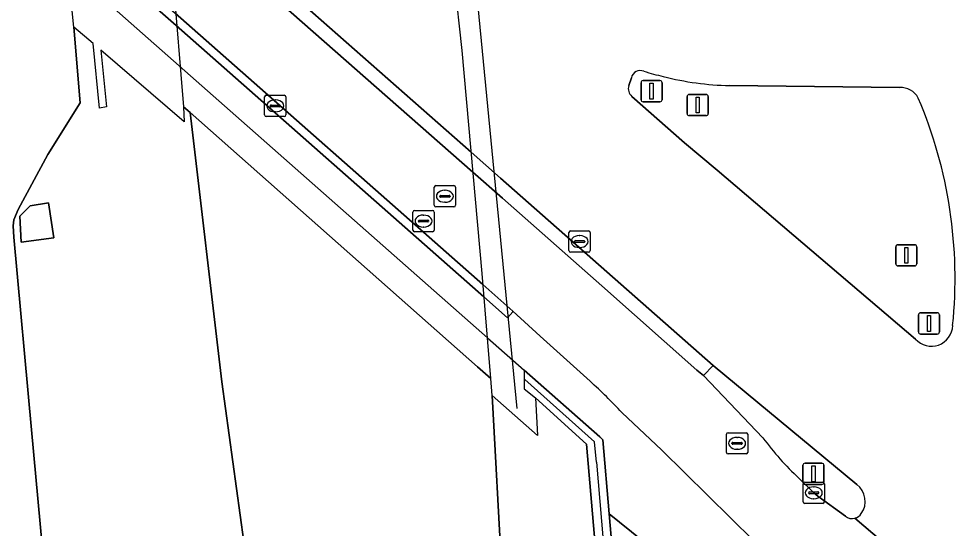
# Model space of a CAD drawing. Extents: x 157692 to 159674, y 381452 to 383291.
# Drawn here: x 157820.02 to 157864.1, y 382255.51 to 382279.49 of the extents above; entities that cross this region are included whole.
import ezdxf

# ---------------------------------------------------------------- set-up
doc = ezdxf.new("R2010")
doc.units = 0
for name, color, linetype in [('IMGEO_Berm_gesloten', 7, 'Continuous'), ('IMGEO_Berm_groen', 7, 'Continuous'), ('IMGEO_Fietspad_gesloten', 7, 'Continuous'), ('IMGEO_Geluidsscherm', 7, 'Continuous'), ('IMGEO_Kolk', 7, 'Continuous'), ('IMGEO_Lichtmast', 7, 'Continuous'), ('IMGEO_Muur', 7, 'Continuous'), ('IMGEO_Rijbaan_autosnelweg', 7, 'Continuous'), ('IMGEO_Rijbaan_autoweg', 7, 'Continuous'), ('IMGEO_Rijbaan_regionaal_gesloten', 7, 'Continuous'), ('IMGEO_Rioolput', 7, 'Continuous'), ('IMGEO_Terreindeel_gesloten', 7, 'Continuous'), ('IMGEO_Verkeersbordpaal', 7, 'Continuous'), ('IMGEO_Verkeerseiland_groen', 7, 'Continuous'), ('IMGEO_Verkeersregelinstallatiepaal', 7, 'Continuous'), ('IMGEO_Voetpad_open', 7, 'Continuous')]:
    doc.layers.add(name, color=color, linetype=linetype)

msp = doc.modelspace()

# ---------------------------------------------------------------- linework, layer by layer
at = {"layer": 'IMGEO_Berm_gesloten'}
for points in [[(157852.716, 382263.168), (157852.254, 382262.701), (157855.051, 382259.768)], [(157859.464, 382257.571), (157852.716, 382263.168)], [(157856.746, 382257.867), (157857.445, 382257.18), (157857.631, 382257.02), (157858.933, 382256.077)]]:
    msp.add_lwpolyline(points, dxfattribs=at)
for centre, radius, start, end in [((157866.216, 382268.017), 13.882, 216.458, 226.9847), ((157858.881, 382256.776), 0.986, 324.3527, 53.73), ((157859.253, 382256.475), 0.51, 231.1756, 284.2842), ((157859.251, 382256.474), 0.51, 284.5502, 327.6618)]:
    msp.add_arc(centre, radius, start, end, dxfattribs=at)
at = {"layer": 'IMGEO_Berm_groen'}
for points in [[(157821.541, 382250.28), (157827.308, 382247.516), (157831.816, 382245.356), (157831.313, 382249.859), (157829.582, 382262.411), (157828.09, 382275.075), (157827.776, 382275.353), (157827.814, 382274.636), (157823.883, 382278.01), (157824.154, 382275.349), (157823.828, 382275.291), (157823.519, 382278.323), (157822.622, 382279.093), (157822.912, 382275.534), (157821.39, 382273.099), (157819.992, 382270.512), (157819.788, 382270.027), (157819.76, 382269.739), (157819.788, 382269.209), (157820.629, 382260.152)], [(157820.563, 382270.687), (157821.431, 382270.833), (157821.677, 382269.181), (157820.137, 382268.984), (157820.072, 382270.201)], [(157843.234, 382245.485), (157848.073, 382243.989), (157846.752, 382259.476), (157844.34, 382261.647), (157844.433, 382259.879), (157842.312, 382261.759), (157842.756, 382253.413)], [(157847.819, 382256.189), (157849.191, 382240.142), (157853.868, 382234.518), (157854.021, 382242.809), (157854.303, 382246.843), (157854.59, 382248.538), (157855.179, 382250.259), (157855.06, 382250.355), (157854.213, 382251.038), (157854.049, 382251.169)]]:
    msp.add_lwpolyline(points, close=True, dxfattribs=at)
at = {"layer": 'IMGEO_Fietspad_gesloten'}
for points in [[(157855.051, 382259.768), (157852.254, 382262.701), (157851.946, 382262.957), (157847.473, 382266.92), (157842.787, 382271.047), (157841.396, 382272.273), (157826.889, 382285.051), (157825.591, 382286.195), (157825.283, 382286.465), (157822.983, 382288.492), (157822.633, 382288.8), (157822.4, 382289.005), (157821.599, 382289.711), (157815.422, 382295.152), (157803.404, 382305.737), (157802.813, 382306.258), (157800.096, 382308.652), (157799.766, 382308.942), (157788.077, 382319.239)], [(157788.589, 382313.983), (157800.321, 382303.633), (157800.58, 382303.404), (157803.314, 382300.991), (157803.891, 382300.482), (157815.891, 382289.894), (157822.111, 382284.407), (157822.922, 382283.69), (157823.129, 382283.508), (157823.505, 382283.176), (157825.801, 382281.151), (157826.123, 382280.867), (157827.385, 382279.753), (157841.863, 382266.978), (157843.277, 382265.731), (157844.573, 382264.557), (157846.923, 382262.428)], [(157848.412, 382260.957), (157850.287, 382259.188), (157856.793, 382252.784), (157861.208, 382248.532), (157861.215, 382248.525), (157863.462, 382246.327), (157863.476, 382246.314), (157872.503, 382237.548), (157881.858, 382231.503), (157883.081, 382229.065), (157884.194, 382226.272), (157884.435, 382225.406), (157884.383, 382224.609), (157883.411, 382210.448), (157883.64, 382210.431), (157883.452, 382208.349), (157885.895, 382208.078)], [(157858.933, 382256.077), (157857.631, 382257.02), (157857.445, 382257.18), (157856.746, 382257.867)], [(157863.616, 382252.377), (157859.379, 382255.98)]]:
    msp.add_lwpolyline(points, dxfattribs=at)
for centre, radius, start, end in [((157826.943, 382240.714), 29.508, 43.3159, 47.3809), ((157866.216, 382268.017), 13.882, 216.458, 226.9847), ((157859.253, 382256.475), 0.51, 231.1756, 284.2842)]:
    msp.add_arc(centre, radius, start, end, dxfattribs=at)
at = {"layer": 'IMGEO_Geluidsscherm'}
for points in [[(157838.001, 382317.442), (157843.471, 382261.156)], [(157847.211, 382258.616), (157847.117, 382259.573), (157843.845, 382262.514)], [(157847.211, 382258.616), (157848.792, 382240.111), (157852.967, 382183.968)]]:
    msp.add_lwpolyline(points, dxfattribs=at)
at = {"layer": 'IMGEO_Kolk'}
for p, q in [((157831.597, 382274.965), (157831.597, 382275.817)), ((157831.672, 382275.891), (157832.524, 382275.891)), ((157832.085, 382275.671), (157832.11, 382275.671)), ((157832.598, 382275.817), (157832.598, 382274.965)), ((157831.856, 382275.385), (157831.856, 382275.397)), ((157832.294, 382275.348), (157831.896, 382275.348)), ((157831.899, 382275.434), (157832.297, 382275.434)), ((157832.34, 382275.397), (157832.34, 382275.385)), ((157832.524, 382274.891), (157831.672, 382274.891)), ((157832.108, 382275.111), (157832.083, 382275.111)), ((157845.996, 382269.506), (157846.848, 382269.506)), ((157845.921, 382268.58), (157845.921, 382269.432)), ((157846.18, 382269), (157846.18, 382269.012)), ((157846.223, 382269.049), (157846.621, 382269.049)), ((157846.409, 382269.286), (157846.434, 382269.286)), ((157846.664, 382269.012), (157846.664, 382269)), ((157846.922, 382269.432), (157846.922, 382268.58)), ((157846.618, 382268.963), (157846.22, 382268.963)), ((157846.432, 382268.726), (157846.407, 382268.726)), ((157846.848, 382268.506), (157845.996, 382268.506)), ((157853.336, 382259.083), (157853.336, 382259.935)), ((157853.411, 382260.009), (157854.263, 382260.009)), ((157853.824, 382259.789), (157853.849, 382259.789)), ((157854.337, 382259.935), (157854.337, 382259.083)), ((157853.595, 382259.503), (157853.595, 382259.515)), ((157854.033, 382259.466), (157853.635, 382259.466)), ((157853.638, 382259.552), (157854.036, 382259.552)), ((157854.079, 382259.515), (157854.079, 382259.503)), ((157854.263, 382259.009), (157853.411, 382259.009)), ((157853.847, 382259.229), (157853.822, 382259.229)), ((157856.944, 382256.754), (157856.944, 382257.606)), ((157857.019, 382257.68), (157857.871, 382257.68)), ((157857.945, 382257.606), (157857.945, 382256.754)), ((157857.203, 382257.174), (157857.203, 382257.186)), ((157857.641, 382257.137), (157857.243, 382257.137)), ((157857.246, 382257.223), (157857.644, 382257.223)), ((157857.432, 382257.46), (157857.457, 382257.46)), ((157857.687, 382257.186), (157857.687, 382257.174)), ((157857.871, 382256.68), (157857.019, 382256.68)), ((157857.455, 382256.9), (157857.43, 382256.9))]:
    msp.add_line(p, q, dxfattribs=at)
for points in [[(157831.597, 382274.965), (157831.597, 382275.817)], [(157831.672, 382275.891), (157832.524, 382275.891)], [(157832.598, 382275.817), (157832.598, 382274.965)], [(157832.524, 382274.891), (157831.672, 382274.891)], [(157845.996, 382269.506), (157846.848, 382269.506)], [(157845.921, 382268.58), (157845.921, 382269.432)], [(157846.922, 382269.432), (157846.922, 382268.58)], [(157846.848, 382268.506), (157845.996, 382268.506)], [(157853.336, 382259.083), (157853.336, 382259.935)], [(157853.411, 382260.009), (157854.263, 382260.009)], [(157854.337, 382259.935), (157854.337, 382259.083)], [(157854.263, 382259.009), (157853.411, 382259.009)], [(157856.944, 382256.754), (157856.944, 382257.606)], [(157857.019, 382257.68), (157857.871, 382257.68)], [(157857.945, 382257.606), (157857.945, 382256.754)], [(157857.871, 382256.68), (157857.019, 382256.68)]]:
    msp.add_lwpolyline(points, dxfattribs=at)
for centre, radius, start, end in [((157831.674, 382275.815), 0.0765, 91.552, 178.448), ((157831.674, 382275.815), 0.0765, 91.552, 178.448), ((157832.522, 382275.815), 0.0765, 1.552, 88.448), ((157832.522, 382275.815), 0.0765, 1.552, 88.448), ((157831.896, 382275.394), 0.0403, 85.8775, 175.7526), ((157831.893, 382275.384), 0.0366, 178.938, 274.7102), ((157832.297, 382275.391), 0.043, 264.8664, 352.4533), ((157832.301, 382275.396), 0.0386, 1.7309, 96.639), ((157831.674, 382274.967), 0.0765, 181.552, 268.448), ((157831.674, 382274.967), 0.0765, 181.552, 268.448), ((157832.522, 382274.967), 0.0765, 271.552, 358.448), ((157832.522, 382274.967), 0.0765, 271.552, 358.448), ((157845.998, 382269.43), 0.0765, 91.552, 178.448), ((157845.998, 382269.43), 0.0765, 91.552, 178.448), ((157846.846, 382269.43), 0.0765, 1.552, 88.448), ((157846.846, 382269.43), 0.0765, 1.552, 88.448), ((157846.22, 382269.009), 0.0403, 85.8775, 175.7526), ((157846.625, 382269.011), 0.0386, 1.7309, 96.639), ((157845.998, 382268.582), 0.0765, 181.552, 268.448), ((157845.998, 382268.582), 0.0765, 181.552, 268.448), ((157846.217, 382268.999), 0.0366, 178.938, 274.7102), ((157846.621, 382269.006), 0.043, 264.8664, 352.4533), ((157846.846, 382268.582), 0.0765, 271.552, 358.448), ((157846.846, 382268.582), 0.0765, 271.552, 358.448), ((157853.413, 382259.933), 0.0765, 91.552, 178.448), ((157853.413, 382259.933), 0.0765, 91.552, 178.448), ((157854.261, 382259.933), 0.0765, 1.552, 88.448), ((157854.261, 382259.933), 0.0765, 1.552, 88.448), ((157853.635, 382259.512), 0.0403, 85.8775, 175.7526), ((157853.632, 382259.502), 0.0366, 178.938, 274.7102), ((157854.036, 382259.509), 0.043, 264.8664, 352.4533), ((157854.04, 382259.514), 0.0386, 1.7309, 96.639), ((157853.413, 382259.085), 0.0765, 181.552, 268.448), ((157853.413, 382259.085), 0.0765, 181.552, 268.448), ((157854.261, 382259.085), 0.0765, 271.552, 358.448), ((157854.261, 382259.085), 0.0765, 271.552, 358.448), ((157857.021, 382257.604), 0.0765, 91.552, 178.448), ((157857.021, 382257.604), 0.0765, 91.552, 178.448), ((157857.869, 382257.604), 0.0765, 1.552, 88.448), ((157857.869, 382257.604), 0.0765, 1.552, 88.448), ((157857.243, 382257.183), 0.0403, 85.8775, 175.7526), ((157857.24, 382257.173), 0.0366, 178.938, 274.7102), ((157857.644, 382257.18), 0.043, 264.8664, 352.4533), ((157857.648, 382257.185), 0.0386, 1.7309, 96.639), ((157857.021, 382256.756), 0.0765, 181.552, 268.448), ((157857.021, 382256.756), 0.0765, 181.552, 268.448), ((157857.869, 382256.756), 0.0765, 271.552, 358.448), ((157857.869, 382256.756), 0.0765, 271.552, 358.448)]:
    msp.add_arc(centre, radius, start, end, dxfattribs=at)
for centre, major_axis, ratio, start_param, end_param in [((157832.084, 382275.391), (-0.387, 0.002), 0.722429, 4.712389, 7.853982), ((157832.109, 382275.391), (-0.39, 0.002), 0.717154, 1.570796, 4.712389), ((157846.408, 382269.006), (-0.387, 0.002), 0.722429, 4.712389, 7.853982), ((157846.433, 382269.006), (-0.39, 0.002), 0.717154, 1.570796, 4.712389), ((157853.823, 382259.509), (-0.387, 0.002), 0.722429, 4.712389, 7.853982), ((157853.848, 382259.509), (-0.39, 0.002), 0.717154, 1.570796, 4.712389), ((157857.431, 382257.18), (-0.387, 0.002), 0.722429, 4.712389, 7.853982), ((157857.456, 382257.18), (-0.39, 0.002), 0.717154, 1.570796, 4.712389)]:
    msp.add_ellipse(centre, major_axis=major_axis, ratio=ratio, start_param=start_param, end_param=end_param, dxfattribs=at)
at = {"layer": 'IMGEO_Lichtmast'}
for p, q in [((157861.304, 382267.958), (157861.304, 382268.758)), ((157861.304, 382268.758), (157861.304, 382267.958)), ((157861.404, 382268.858), (157862.194, 382268.858)), ((157862.194, 382268.858), (157861.404, 382268.858)), ((157862.294, 382268.758), (157862.294, 382267.958)), ((157862.294, 382267.958), (157862.294, 382268.758)), ((157862.194, 382267.858), (157861.404, 382267.858)), ((157861.404, 382267.858), (157862.194, 382267.858))]:
    msp.add_line(p, q, dxfattribs=at)
msp.add_lwpolyline([(157861.724, 382268.733), (157861.874, 382268.733), (157861.874, 382267.983), (157861.724, 382267.983), (157861.724, 382268.733)], dxfattribs=at)
for centre, start, end in [((157861.404, 382268.758), 90, 180), ((157861.404, 382268.758), 90, 180), ((157862.194, 382268.758), 0, 90), ((157862.194, 382268.758), 360, 90), ((157861.404, 382267.958), 180, 270), ((157861.404, 382267.958), 180, 270), ((157862.194, 382267.958), 270, 0), ((157862.194, 382267.958), 270, 0)]:
    msp.add_arc(centre, 0.1, start, end, dxfattribs=at)
at = {"layer": 'IMGEO_Muur'}
for points in [[(157826.889, 382285.051), (157841.396, 382272.273), (157842.787, 382271.047), (157847.473, 382266.92), (157851.946, 382262.957), (157852.254, 382262.701), (157852.716, 382263.168), (157842.7, 382271.991), (157841.313, 382273.214), (157826.801, 382285.998)], [(157826.181, 382280.282), (157827.44, 382279.172), (157841.915, 382266.397), (157843.025, 382265.416), (157843.28, 382265.696), (157843.277, 382265.731), (157841.863, 382266.978), (157827.385, 382279.753)], [(157847.521, 382259.679), (157847.819, 382256.189)]]:
    msp.add_lwpolyline(points, dxfattribs=at)
msp.add_lwpolyline([(157849.191, 382240.142), (157847.819, 382256.189), (157847.521, 382259.679), (157847.374, 382259.809), (157843.806, 382262.956), (157843.819, 382262.08), (157844.34, 382261.647), (157846.752, 382259.476), (157848.073, 382243.989)], close=True, dxfattribs=at)
at = {"layer": 'IMGEO_Rijbaan_autosnelweg'}
msp.add_lwpolyline([(157806.087, 382284.966), (157807.064, 382275.213), (157808.103, 382264.86), (157809.231, 382252.545), (157809.991, 382251.988), (157813.584, 382252.14), (157817.469, 382248.968), (157821.541, 382250.28), (157820.629, 382260.152), (157819.788, 382269.209), (157819.76, 382269.739), (157819.788, 382270.027), (157819.992, 382270.512), (157821.39, 382273.099), (157822.912, 382275.534), (157822.622, 382279.093), (157822.517, 382280.029)], dxfattribs=at)
at = {"layer": 'IMGEO_Rijbaan_autoweg'}
msp.add_lwpolyline([(157836.596, 382318.784), (157822.569, 382331.089), (157822.533, 382328.623), (157823.466, 382319.973), (157824.342, 382311.061), (157825.391, 382301.053), (157826.317, 382291.469), (157827.29, 382281.257), (157827.776, 382275.353), (157828.09, 382275.075), (157841.61, 382263.117), (157842.242, 382262.558), (157841.835, 382267.504), (157840.89, 382278.005), (157839.818, 382287.897), (157839.157, 382294.121), (157838.711, 382297.931), (157838.252, 382303.591), (157837.786, 382307.759), (157837.136, 382314.328)], close=True, dxfattribs=at)
msp.add_lwpolyline([(157844.094, 382230.93), (157843.793, 382236.599), (157843.234, 382245.485), (157842.756, 382253.413), (157842.312, 382261.759), (157842.242, 382262.558), (157841.61, 382263.117), (157828.09, 382275.075), (157829.582, 382262.411), (157831.313, 382249.859), (157831.816, 382245.356), (157832.772, 382231.269)], dxfattribs=at)
at = {"layer": 'IMGEO_Rijbaan_regionaal_gesloten'}
for points in [[(157787.972, 382320.204), (157799.666, 382309.902), (157800.009, 382309.6), (157802.718, 382307.214), (157803.316, 382306.686), (157815.338, 382296.096), (157821.508, 382290.661), (157822.307, 382289.957), (157822.544, 382289.748), (157822.889, 382289.444), (157825.191, 382287.416), (157825.496, 382287.148), (157826.801, 382285.998), (157841.313, 382273.214), (157842.7, 382271.991), (157852.716, 382263.168), (157859.464, 382257.571)], [(157848.735, 382276.345), (157848.859, 382276.716)], [(157853.485, 382276.348), (157861.486, 382276.26)], [(157862.229, 382264.417), (157852.891, 382272.362), (157851.364, 382273.654), (157848.88, 382275.841)], [(157859.379, 382255.98), (157863.616, 382252.377)]]:
    msp.add_lwpolyline(points, dxfattribs=at)
for centre, radius, start, end in [((157849.275, 382276.635), 0.423, 65.6864, 168.9869), ((157853.478, 382290.157), 13.739, 252.9483, 256.8922), ((157853.789, 382290.207), 13.862, 255.6862, 268.7425), ((157849.195, 382276.204), 0.481, 163.0169, 229.0839), ((157861.522, 382275.298), 0.963, 28.8245, 92.1637), ((157842.391, 382267.271), 21.704, 354.1336, 23.0289), ((157862.981, 382265.079), 1.002, 221.3872, 358.495), ((157858.881, 382256.776), 0.986, 324.3527, 53.73), ((157859.251, 382256.474), 0.51, 284.5502, 327.6618)]:
    msp.add_arc(centre, radius, start, end, dxfattribs=at)
at = {"layer": 'IMGEO_Rioolput'}
for p, q in [((157839.58, 382270.712), (157839.58, 382271.564)), ((157839.655, 382271.638), (157840.507, 382271.638)), ((157840.068, 382271.418), (157840.093, 382271.418)), ((157840.581, 382271.564), (157840.581, 382270.712)), ((157839.839, 382271.132), (157839.839, 382271.144)), ((157840.277, 382271.095), (157839.879, 382271.095)), ((157839.882, 382271.181), (157840.28, 382271.181)), ((157840.091, 382270.858), (157840.066, 382270.858)), ((157840.323, 382271.144), (157840.323, 382271.132)), ((157838.575, 382269.545), (157838.575, 382270.397)), ((157838.65, 382270.471), (157839.502, 382270.471)), ((157839.576, 382270.397), (157839.576, 382269.545)), ((157840.507, 382270.638), (157839.655, 382270.638)), ((157838.834, 382269.965), (157838.834, 382269.977)), ((157839.272, 382269.928), (157838.874, 382269.928)), ((157838.877, 382270.014), (157839.275, 382270.014)), ((157839.063, 382270.251), (157839.088, 382270.251)), ((157839.318, 382269.977), (157839.318, 382269.965)), ((157839.502, 382269.471), (157838.65, 382269.471)), ((157839.086, 382269.691), (157839.061, 382269.691))]:
    msp.add_line(p, q, dxfattribs=at)
for points in [[(157839.58, 382270.712), (157839.58, 382271.564)], [(157839.655, 382271.638), (157840.507, 382271.638)], [(157840.581, 382271.564), (157840.581, 382270.712)], [(157838.575, 382269.545), (157838.575, 382270.397)], [(157838.65, 382270.471), (157839.502, 382270.471)], [(157839.576, 382270.397), (157839.576, 382269.545)], [(157840.507, 382270.638), (157839.655, 382270.638)], [(157839.502, 382269.471), (157838.65, 382269.471)]]:
    msp.add_lwpolyline(points, dxfattribs=at)
for centre, radius, start, end in [((157839.657, 382271.562), 0.0765, 91.552, 178.448), ((157839.657, 382271.562), 0.0765, 91.552, 178.448), ((157840.505, 382271.562), 0.0765, 1.552, 88.448), ((157840.505, 382271.562), 0.0765, 1.552, 88.448), ((157839.879, 382271.141), 0.0403, 85.8775, 175.7526), ((157839.876, 382271.131), 0.0366, 178.938, 274.7102), ((157840.28, 382271.138), 0.043, 264.8664, 352.4533), ((157840.284, 382271.143), 0.0386, 1.7309, 96.639), ((157838.652, 382270.395), 0.0765, 91.552, 178.448), ((157838.652, 382270.395), 0.0765, 91.552, 178.448), ((157839.5, 382270.395), 0.0765, 1.552, 88.448), ((157839.5, 382270.395), 0.0765, 1.552, 88.448), ((157839.657, 382270.714), 0.0765, 181.552, 268.448), ((157839.657, 382270.714), 0.0765, 181.552, 268.448), ((157840.505, 382270.714), 0.0765, 271.552, 358.448), ((157840.505, 382270.714), 0.0765, 271.552, 358.448), ((157838.874, 382269.974), 0.0403, 85.8775, 175.7526), ((157838.871, 382269.964), 0.0366, 178.938, 274.7102), ((157839.275, 382269.971), 0.043, 264.8664, 352.4533), ((157839.279, 382269.976), 0.0386, 1.7309, 96.639), ((157838.652, 382269.547), 0.0765, 181.552, 268.448), ((157838.652, 382269.547), 0.0765, 181.552, 268.448), ((157839.5, 382269.547), 0.0765, 271.552, 358.448), ((157839.5, 382269.547), 0.0765, 271.552, 358.448)]:
    msp.add_arc(centre, radius, start, end, dxfattribs=at)
for centre, major_axis, ratio, start_param, end_param in [((157840.067, 382271.138), (-0.387, 0.002), 0.722429, 4.712389, 7.853982), ((157840.092, 382271.138), (-0.39, 0.002), 0.717154, 1.570796, 4.712389), ((157839.062, 382269.971), (-0.387, 0.002), 0.722429, 4.712389, 7.853982), ((157839.087, 382269.971), (-0.39, 0.002), 0.717154, 1.570796, 4.712389)]:
    msp.add_ellipse(centre, major_axis=major_axis, ratio=ratio, start_param=start_param, end_param=end_param, dxfattribs=at)
at = {"layer": 'IMGEO_Terreindeel_gesloten'}
msp.add_lwpolyline([(157820.563, 382270.687), (157820.072, 382270.201), (157820.137, 382268.984), (157821.677, 382269.181), (157821.431, 382270.833)], close=True, dxfattribs=at)
at = {"layer": 'IMGEO_Verkeersbordpaal'}
for p, q in [((157849.413, 382276.585), (157850.203, 382276.585)), ((157850.203, 382276.585), (157849.413, 382276.585)), ((157849.313, 382275.685), (157849.313, 382276.485)), ((157849.313, 382276.485), (157849.313, 382275.685)), ((157850.303, 382276.485), (157850.303, 382275.685)), ((157850.303, 382275.685), (157850.303, 382276.485)), ((157850.203, 382275.585), (157849.413, 382275.585)), ((157849.413, 382275.585), (157850.203, 382275.585))]:
    msp.add_line(p, q, dxfattribs=at)
msp.add_lwpolyline([(157849.733, 382276.46), (157849.883, 382276.46), (157849.883, 382275.71), (157849.733, 382275.71), (157849.733, 382276.46)], dxfattribs=at)
for centre, start, end in [((157849.413, 382276.485), 90, 180), ((157849.413, 382276.485), 90, 180), ((157850.203, 382276.485), 0, 90), ((157850.203, 382276.485), 360, 90), ((157849.413, 382275.685), 180, 270), ((157849.413, 382275.685), 180, 270), ((157850.203, 382275.685), 270, 0), ((157850.203, 382275.685), 270, 0)]:
    msp.add_arc(centre, 0.1, start, end, dxfattribs=at)
at = {"layer": 'IMGEO_Verkeerseiland_groen'}
for points in [[(157848.859, 382276.716), (157848.735, 382276.345)], [(157861.486, 382276.26), (157853.485, 382276.348)], [(157848.88, 382275.841), (157851.364, 382273.654), (157852.891, 382272.362), (157862.229, 382264.417)]]:
    msp.add_lwpolyline(points, dxfattribs=at)
for centre, radius, start, end in [((157849.275, 382276.635), 0.423, 65.6864, 168.9869), ((157853.478, 382290.157), 13.739, 252.9483, 256.8922), ((157853.789, 382290.207), 13.862, 255.6862, 268.7425), ((157849.195, 382276.204), 0.481, 163.0169, 229.0839), ((157861.522, 382275.298), 0.963, 28.8245, 92.1637), ((157842.391, 382267.271), 21.704, 354.1336, 23.0289), ((157862.981, 382265.079), 1.002, 221.3872, 358.495)]:
    msp.add_arc(centre, radius, start, end, dxfattribs=at)
at = {"layer": 'IMGEO_Verkeersregelinstallatiepaal'}
for p, q in [((157851.484, 382275.033), (157851.484, 382275.833)), ((157851.484, 382275.833), (157851.484, 382275.033)), ((157851.584, 382275.933), (157852.374, 382275.933)), ((157852.374, 382275.933), (157851.584, 382275.933)), ((157852.474, 382275.833), (157852.474, 382275.033)), ((157852.474, 382275.033), (157852.474, 382275.833)), ((157852.374, 382274.933), (157851.584, 382274.933)), ((157851.584, 382274.933), (157852.374, 382274.933)), ((157862.37, 382264.753), (157862.37, 382265.553)), ((157862.37, 382265.553), (157862.37, 382264.753)), ((157862.47, 382265.653), (157863.26, 382265.653)), ((157863.26, 382265.653), (157862.47, 382265.653)), ((157863.36, 382265.553), (157863.36, 382264.753)), ((157863.36, 382264.753), (157863.36, 382265.553)), ((157863.26, 382264.653), (157862.47, 382264.653)), ((157862.47, 382264.653), (157863.26, 382264.653)), ((157856.934, 382257.674), (157856.934, 382258.474)), ((157856.934, 382258.474), (157856.934, 382257.674)), ((157857.034, 382258.574), (157857.824, 382258.574)), ((157857.824, 382258.574), (157857.034, 382258.574)), ((157857.924, 382258.474), (157857.924, 382257.674)), ((157857.924, 382257.674), (157857.924, 382258.474)), ((157857.824, 382257.574), (157857.034, 382257.574)), ((157857.034, 382257.574), (157857.824, 382257.574))]:
    msp.add_line(p, q, dxfattribs=at)
for points in [[(157851.904, 382275.808), (157852.054, 382275.808), (157852.054, 382275.058), (157851.904, 382275.058), (157851.904, 382275.808)], [(157862.79, 382265.528), (157862.94, 382265.528), (157862.94, 382264.778), (157862.79, 382264.778), (157862.79, 382265.528)], [(157857.354, 382258.449), (157857.504, 382258.449), (157857.504, 382257.699), (157857.354, 382257.699), (157857.354, 382258.449)]]:
    msp.add_lwpolyline(points, dxfattribs=at)
for centre, start, end in [((157851.584, 382275.833), 90, 180), ((157851.584, 382275.833), 90, 180), ((157852.374, 382275.833), 0, 90), ((157852.374, 382275.833), 360, 90), ((157851.584, 382275.033), 180, 270), ((157851.584, 382275.033), 180, 270), ((157852.374, 382275.033), 270, 0), ((157852.374, 382275.033), 270, 0), ((157862.47, 382265.553), 90, 180), ((157862.47, 382265.553), 90, 180), ((157863.26, 382265.553), 0, 90), ((157863.26, 382265.553), 360, 90), ((157862.47, 382264.753), 180, 270), ((157862.47, 382264.753), 180, 270), ((157863.26, 382264.753), 270, 0), ((157863.26, 382264.753), 270, 0), ((157857.034, 382258.474), 90, 180), ((157857.034, 382258.474), 90, 180), ((157857.824, 382258.474), 0, 90), ((157857.824, 382258.474), 360, 90), ((157857.034, 382257.674), 180, 270), ((157857.034, 382257.674), 180, 270), ((157857.824, 382257.674), 270, 0), ((157857.824, 382257.674), 270, 0)]:
    msp.add_arc(centre, 0.1, start, end, dxfattribs=at)
at = {"layer": 'IMGEO_Voetpad_open'}
for points in [[(157769.554, 382328.412), (157777.234, 382321.63), (157778.803, 382320.253), (157800.547, 382301.162), (157824.241, 382280.218), (157842.084, 382264.475), (157843.806, 382262.956), (157847.374, 382259.809), (157847.521, 382259.679), (157847.819, 382256.189), (157854.049, 382251.169), (157854.213, 382251.038), (157855.06, 382250.355), (157855.179, 382250.259), (157856.036, 382249.446), (157856.793, 382252.784), (157850.287, 382259.188), (157848.412, 382260.957)], [(157846.923, 382262.428), (157844.573, 382264.557), (157843.277, 382265.731), (157843.28, 382265.696), (157843.025, 382265.416), (157841.915, 382266.397), (157827.44, 382279.172), (157826.181, 382280.282), (157825.858, 382280.568), (157823.562, 382282.593), (157823.184, 382282.928), (157822.979, 382283.108), (157822.167, 382283.825), (157815.943, 382289.318), (157803.945, 382299.907), (157803.362, 382300.422), (157800.633, 382302.83), (157800.381, 382303.052), (157788.639, 382313.416)]]:
    msp.add_lwpolyline(points, dxfattribs=at)
msp.add_arc((157826.943, 382240.714), 29.508, 43.3159, 47.3809, dxfattribs=at)

doc.saveas('drawing.dxf')
